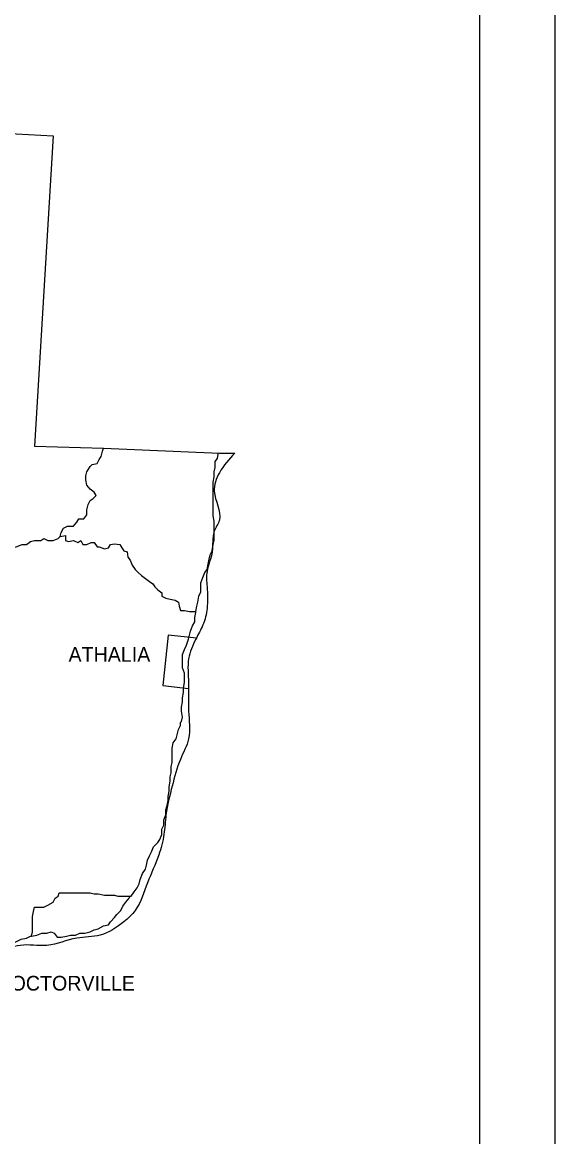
# Model space of a CAD drawing. Extents: x 0 to 34, y 0 to 22.
# Drawn here: x 8.293 to 9, y 14.873 to 16.352 of the extents above; entities that cross this region are included whole.
import ezdxf

# ---------------------------------------------------------------- set-up
doc = ezdxf.new("R2010")
doc.units = 0
doc.layers.add('Default', color=7, linetype='Continuous')
doc.layers.add('SH_Data', color=7, linetype='Continuous')

msp = doc.modelspace()

# ---------------------------------------------------------------- linework, layer by layer
at = {"layer": 'Default'}
for points in [[(7.551, 16.9637), (7.5251, 16.6651), (7.8769, 16.6364), (7.8673, 16.5028), (7.9355, 16.4974), (7.9219, 16.3242), (7.915, 16.2288), (8.2464, 16.2083), (8.2845, 16.2042), (8.3336, 16.2015)], [(8.3336, 16.2015), (8.3091, 15.7898), (8.4004, 15.787), (8.5545, 15.7802), (8.5749, 15.7802)], [(8.3432, 15.6698), (8.3445, 15.6752), (8.3473, 15.6807), (8.3527, 15.6834), (8.3609, 15.6834), (8.365, 15.6889), (8.3677, 15.693), (8.3745, 15.693), (8.3786, 15.6984), (8.3786, 15.7052), (8.38, 15.712), (8.3827, 15.7175), (8.3868, 15.7202), (8.3909, 15.7243), (8.3882, 15.7284), (8.3827, 15.7325), (8.3786, 15.7379), (8.3772, 15.7448), (8.3772, 15.7502), (8.3786, 15.7557), (8.3827, 15.7625), (8.3854, 15.7652), (8.3922, 15.7666), (8.395, 15.772), (8.3977, 15.7761), (8.3991, 15.7829), (8.4004, 15.787)], [(8.5231, 15.5702), (8.5245, 15.5771), (8.5259, 15.5825), (8.5272, 15.5907), (8.5299, 15.5962), (8.5299, 15.603), (8.5299, 15.6084), (8.5327, 15.6152), (8.5354, 15.6221), (8.5381, 15.6261), (8.5395, 15.633), (8.5409, 15.6398), (8.5422, 15.6452), (8.5449, 15.6507), (8.5463, 15.6589), (8.5477, 15.6643), (8.5477, 15.6711), (8.5477, 15.6766), (8.5477, 15.6834), (8.5477, 15.6902), (8.5463, 15.697), (8.5463, 15.7039), (8.5463, 15.7093), (8.5463, 15.7161), (8.5463, 15.7243), (8.5463, 15.7298), (8.5463, 15.7352), (8.5463, 15.742), (8.5477, 15.7489), (8.5477, 15.7557), (8.549, 15.7611), (8.549, 15.7693), (8.5518, 15.7734), (8.5531, 15.7788), (8.5531, 15.7802)], [(8.2791, 15.6548), (8.2845, 15.6561), (8.2927, 15.6589), (8.2982, 15.6589), (8.3036, 15.663), (8.3091, 15.6643), (8.3173, 15.6643), (8.3213, 15.667), (8.3268, 15.6643), (8.3336, 15.6643), (8.3404, 15.667), (8.3432, 15.6698)], [(8.3432, 15.6698), (8.35, 15.6711), (8.35, 15.6643), (8.3541, 15.663), (8.3609, 15.6643), (8.3663, 15.6616), (8.3704, 15.6643), (8.3732, 15.6589), (8.3786, 15.6589), (8.3841, 15.6616), (8.3882, 15.6616), (8.3922, 15.6561), (8.395, 15.6561)], [(8.395, 15.6561), (8.4018, 15.6534), (8.4072, 15.6548), (8.41, 15.6589), (8.4154, 15.6602), (8.4222, 15.6589), (8.425, 15.6548), (8.4277, 15.6507), (8.4318, 15.6493), (8.4331, 15.6425), (8.4359, 15.6384), (8.4386, 15.6316), (8.4427, 15.6261), (8.4468, 15.6221), (8.4509, 15.618), (8.4563, 15.6139), (8.4618, 15.6098), (8.4659, 15.6071), (8.4686, 15.603), (8.4727, 15.5989), (8.4781, 15.5948), (8.4781, 15.5907), (8.4836, 15.588), (8.489, 15.5866), (8.4959, 15.5852), (8.5, 15.5825), (8.5013, 15.5771), (8.5027, 15.5716), (8.5081, 15.5716), (8.515, 15.5702), (8.5218, 15.5702), (8.5218, 15.5702), (8.5231, 15.5702)], [(8.504, 15.4244), (8.5054, 15.4298), (8.504, 15.438), (8.504, 15.4434), (8.5054, 15.4503), (8.5054, 15.4557), (8.5068, 15.4625), (8.5068, 15.468), (8.5081, 15.4762), (8.5081, 15.4816), (8.5081, 15.4884), (8.5054, 15.4953), (8.5054, 15.5007), (8.5054, 15.5075), (8.5054, 15.513), (8.5081, 15.5198), (8.5109, 15.5253), (8.5136, 15.5334), (8.515, 15.5389), (8.5163, 15.5443), (8.519, 15.5512), (8.5218, 15.5566), (8.5218, 15.5621), (8.5231, 15.5689), (8.5231, 15.5702)], [(8.5245, 15.5348), (8.4863, 15.5389), (8.4795, 15.4721), (8.5136, 15.468)], [(8.4372, 15.1926), (8.4413, 15.198), (8.4454, 15.2035), (8.4481, 15.2089), (8.4495, 15.2144), (8.4522, 15.2226), (8.4563, 15.228), (8.4577, 15.2335), (8.4591, 15.2403), (8.4618, 15.2458), (8.4645, 15.2512), (8.4672, 15.258), (8.4727, 15.2635), (8.4754, 15.2676), (8.4781, 15.2744), (8.4781, 15.2812), (8.4809, 15.2867), (8.4809, 15.2935), (8.4836, 15.3003), (8.4836, 15.3071), (8.485, 15.3126), (8.4863, 15.3194), (8.4863, 15.3248), (8.4877, 15.3316), (8.4877, 15.3371), (8.489, 15.3453), (8.489, 15.3507), (8.4904, 15.3562), (8.4904, 15.3644), (8.4918, 15.3698), (8.4918, 15.3766), (8.4918, 15.3821), (8.4918, 15.3889), (8.4931, 15.3957), (8.4972, 15.4012), (8.4986, 15.4066), (8.5, 15.4135), (8.5027, 15.4189), (8.5027, 15.423), (8.504, 15.4244)], [(8.305, 15.1394), (8.3063, 15.1449), (8.3063, 15.153), (8.3063, 15.1599), (8.3063, 15.1653), (8.3077, 15.1721), (8.3091, 15.1776), (8.3145, 15.1776), (8.3213, 15.1776), (8.3268, 15.1803), (8.3336, 15.1844), (8.3363, 15.1899), (8.3404, 15.1926), (8.3418, 15.1967), (8.3432, 15.1967)], [(8.305, 15.1394), (8.3118, 15.1408), (8.3186, 15.1435), (8.3254, 15.1435), (8.3309, 15.1449), (8.335, 15.1435), (8.3391, 15.138), (8.3445, 15.138), (8.3513, 15.1394), (8.3568, 15.1408), (8.3636, 15.1408), (8.3691, 15.1435), (8.3759, 15.1435), (8.3827, 15.1449), (8.3882, 15.1476), (8.3936, 15.1489), (8.4004, 15.153), (8.4072, 15.1544), (8.41, 15.1585), (8.4154, 15.1639), (8.4181, 15.168), (8.4236, 15.1735), (8.4263, 15.1789), (8.4304, 15.1844), (8.4345, 15.1899), (8.4359, 15.1926), (8.4372, 15.1926)], [(8.3432, 15.1967), (8.35, 15.1967), (8.3554, 15.1967), (8.3622, 15.1967), (8.3691, 15.1967), (8.3759, 15.1967), (8.3827, 15.1967), (8.3882, 15.1953), (8.3936, 15.1953), (8.4018, 15.1939), (8.4072, 15.1939), (8.4154, 15.1939), (8.4195, 15.1926), (8.4277, 15.1926), (8.4372, 15.1926)], [(8.2545, 15.1244), (8.2627, 15.1244), (8.2682, 15.1244), (8.2723, 15.1271), (8.2804, 15.1299), (8.2859, 15.1326), (8.2914, 15.1353), (8.2982, 15.1367), (8.3036, 15.1394), (8.305, 15.1394)], [(8.2545, 15.1244), (8.2627, 15.1244), (8.2682, 15.1244), (8.2723, 15.1271), (8.2804, 15.1299), (8.2859, 15.1326), (8.2914, 15.1353), (8.2982, 15.1367), (8.3036, 15.1394), (8.305, 15.1394)]]:
    msp.add_lwpolyline(points, dxfattribs=at)
msp.add_spline([(8.5749, 15.7802), (8.5545, 15.7543), (8.5477, 15.7298), (8.5545, 15.6916), (8.5477, 15.6766), (8.5449, 15.6493), (8.5381, 15.6234), (8.5381, 15.603), (8.5381, 15.5743), (8.5327, 15.5525), (8.5231, 15.5334), (8.5136, 15.5075), (8.5136, 15.4762), (8.5136, 15.438), (8.5136, 15.4012), (8.5027, 15.3739), (8.4918, 15.3385), (8.4836, 15.3003), (8.4809, 15.2744), (8.474, 15.2471), (8.4591, 15.2103), (8.4427, 15.1735), (8.4277, 15.1585), (8.3963, 15.1408), (8.365, 15.1367), (8.3254, 15.1271), (8.29, 15.1271), (8.26, 15.119), (8.23, 15.1162), (8.2055, 15.1094), (8.185, 15.1094), (8.1632, 15.119), (8.1427, 15.1299), (8.1155, 15.119), (8.0923, 15.1094), (8.0718, 15.0999), (8.0459, 15.093), (8.0078, 15.0849), (7.9737, 15.074), (7.9437, 15.0671), (7.9137, 15.0562), (7.8823, 15.0426), (7.8496, 15.0303), (7.8182, 15.0208), (7.7828, 15.0017), (7.7501, 14.9881), (7.6983, 14.9785), (7.6465, 14.9717), (7.6055, 14.9717), (7.5646, 14.9785), (7.5278, 14.9935), (7.5006, 15.0208), (7.4801, 15.0344), (7.4665, 15.0671), (7.4583, 15.0944), (7.4528, 15.1367), (7.4528, 15.1612), (7.4433, 15.2008), (7.4433, 15.2226), (7.4338, 15.243), (7.4229, 15.2853), (7.3915, 15.2962), (7.3738, 15.3098), (7.3301, 15.3385), (7.2961, 15.3521), (7.2633, 15.3807), (7.2361, 15.423), (7.2006, 15.4584), (7.172, 15.5007), (7.1583, 15.5403), (7.1365, 15.5825), (7.0984, 15.603), (7.0738, 15.6275), (7.0425, 15.6493), (7.0138, 15.6657), (6.9893, 15.6766), (6.9388, 15.6766), (6.9075, 15.6766), (6.8857, 15.6807), (6.8543, 15.6766), (6.8339, 15.6766), (6.7902, 15.6807), (6.748, 15.6916), (6.7248, 15.712), (6.6948, 15.7243)], degree=3, dxfattribs=at)
at = {"layer": 'SH_Data'}
for p, q in [((9, 21), (9, 14)), ((8.9, 20.9), (8.9, 14.1))]:
    msp.add_line(p, q, dxfattribs=at)

# ---------------------------------------------------------------- texts
at = {"layer": 'Default'}
for s, height, p in [('ATHALIA', 0.0195, (8.3541, 15.5034)), ('PROCTORVILLE', 0.019502, (8.2409, 15.0671))]:
    msp.add_text(s, height=height, dxfattribs=at).set_placement(p)

doc.saveas('drawing.dxf')
